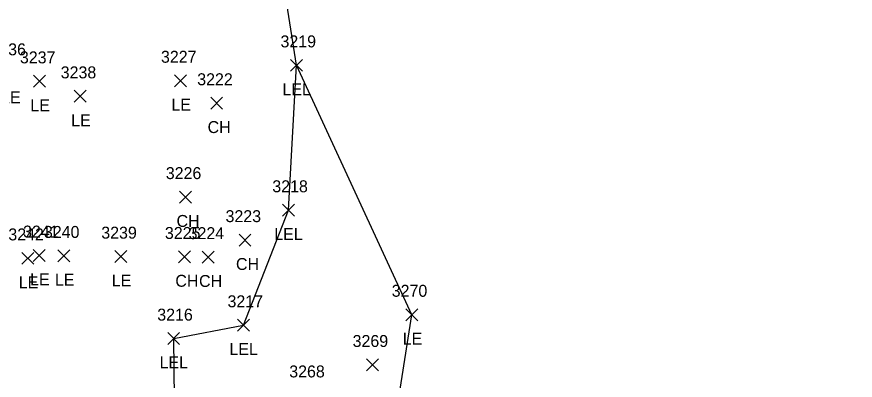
# Model space of a CAD drawing. Extents: x 1461855 to 1464118, y 556196 to 557441.
# Drawn here: x 1462058.2 to 1462198.6, y 556749.9 to 556810.7 of the extents above; entities that cross this region are included whole.
import ezdxf

# ---------------------------------------------------------------- set-up
doc = ezdxf.new("R2010")
doc.units = 0
for name, color, linetype in [('L_A', 7, 'Continuous'), ('L_I', 7, 'Continuous'), ('L_TIC', 7, 'Continuous'), ('LARO', 7, 'Continuous'), ('LSOGP', 7, 'Continuous')]:
    doc.layers.add(name, color=color, linetype=linetype)

msp = doc.modelspace()

# ---------------------------------------------------------------- linework, layer by layer
at = {"layer": 'L_TIC'}
for points in [[(1462104.09, 556801.61), (1462106.09, 556803.61)], [(1462106.09, 556801.61), (1462104.09, 556803.61)], [(1462061.03, 556798.94), (1462063.03, 556800.94)], [(1462063.03, 556798.94), (1462061.03, 556800.94)], [(1462084.64, 556799.04), (1462086.64, 556801.04)], [(1462086.64, 556799.04), (1462084.64, 556801.04)], [(1462067.86, 556796.43), (1462069.86, 556798.43)], [(1462069.86, 556796.43), (1462067.86, 556798.43)], [(1462090.71, 556795.28), (1462092.71, 556797.28)], [(1462092.71, 556795.28), (1462090.71, 556797.28)], [(1462085.5, 556779.58), (1462087.5, 556781.58)], [(1462087.5, 556779.58), (1462085.5, 556781.58)], [(1462102.71, 556777.38), (1462104.71, 556779.38)], [(1462104.71, 556777.38), (1462102.71, 556779.38)], [(1462095.45, 556772.38), (1462097.45, 556774.38)], [(1462097.45, 556772.38), (1462095.45, 556774.38)], [(1462059.09, 556769.33), (1462061.09, 556771.33)], [(1462061.09, 556769.33), (1462059.09, 556771.33)], [(1462060.99, 556769.8), (1462062.99, 556771.8)], [(1462062.99, 556769.8), (1462060.99, 556771.8)], [(1462065.14, 556769.74), (1462067.14, 556771.74)], [(1462067.14, 556769.74), (1462065.14, 556771.74)], [(1462074.66, 556769.62), (1462076.66, 556771.62)], [(1462076.66, 556769.62), (1462074.66, 556771.62)], [(1462085.3, 556769.57), (1462087.3, 556771.57)], [(1462087.3, 556769.57), (1462085.3, 556771.57)], [(1462089.27, 556769.54), (1462091.27, 556771.54)], [(1462091.27, 556769.54), (1462089.27, 556771.54)], [(1462123.36, 556759.9), (1462125.36, 556761.9)], [(1462125.36, 556759.9), (1462123.36, 556761.9)], [(1462095.21, 556758.14), (1462097.21, 556760.14)], [(1462097.21, 556758.14), (1462095.21, 556760.14)], [(1462083.51, 556755.91), (1462085.51, 556757.91)], [(1462085.51, 556755.91), (1462083.51, 556757.91)], [(1462116.77, 556751.5), (1462118.77, 556753.5)], [(1462118.77, 556751.5), (1462116.77, 556753.5)]]:
    msp.add_lwpolyline(points, dxfattribs=at)
at = {"layer": 'LARO'}
msp.add_lwpolyline([(1462079.13, 556665.54), (1462072.73, 556676.8), (1462067.18, 556689.62), (1462065.63, 556712.67), (1462068.76, 556734.79), (1462073.11, 556724.01), (1462080.01, 556724.51), (1462084.7, 556741.7), (1462084.51, 556756.91), (1462096.21, 556759.14), (1462103.71, 556778.38), (1462105.09, 556802.61), (1462102.99, 556815.77)], dxfattribs=at)
at = {"layer": 'LSOGP'}
msp.add_lwpolyline([(1462259.87, 556695.11), (1462162.23, 556679.75), (1462159.53, 556693.31), (1462153.54, 556698.23), (1462157, 556715.52), (1462155.88, 556715.14), (1462153.86, 556716.03), (1462151.52, 556715.94), (1462150.27, 556715.68), (1462142.51, 556708.71), (1462142.29, 556708.49), (1462137.9, 556710.27), (1462131.8, 556715.62), (1462131.08, 556723.64), (1462126.61, 556728.23), (1462120.69, 556737.43), (1462124.36, 556760.9), (1462105.09, 556802.61), (1462102.99, 556815.77)], dxfattribs=at)

# ---------------------------------------------------------------- texts
at = {"layer": 'L_A'}
for s, p in [('LEL', (1462102.72, 556797.61)), ('LE', (1462055.63, 556796.28)), ('LE', (1462060.52, 556794.94)), ('LE', (1462084.13, 556795.04)), ('LE', (1462067.35, 556792.43)), ('CH', (1462090.19, 556791.28)), ('CH', (1462084.99, 556775.58)), ('LEL', (1462101.35, 556773.38)), ('CH', (1462094.94, 556768.38)), ('LE', (1462058.57, 556765.33)), ('LE', (1462060.48, 556765.8)), ('LE', (1462064.63, 556765.74)), ('LE', (1462074.15, 556765.62)), ('CH', (1462084.79, 556765.57)), ('CH', (1462088.76, 556765.54)), ('LE', (1462122.85, 556755.9)), ('LEL', (1462093.85, 556754.14)), ('LEL', (1462082.15, 556751.91))]:
    msp.add_text(s, height=2, dxfattribs=at).set_placement(p)
at = {"layer": 'L_I'}
for s, p in [('3219', (1462102.39, 556805.61)), ('3236', (1462053.83, 556804.28)), ('3237', (1462058.77, 556802.94)), ('3227', (1462082.38, 556803.04)), ('3238', (1462065.6, 556800.43)), ('3222', (1462088.45, 556799.28)), ('3226', (1462083.19, 556783.58)), ('3218', (1462101.02, 556781.38)), ('3223', (1462093.19, 556776.38)), ('3242', (1462056.83, 556773.33)), ('3241', (1462059.3, 556773.8)), ('3240', (1462062.79, 556773.74)), ('3239', (1462072.39, 556773.62)), ('3225', (1462083.04, 556773.57)), ('3224', (1462087.01, 556773.54)), ('3270', (1462121.01, 556763.9)), ('3217', (1462093.52, 556762.14)), ('3216', (1462081.76, 556759.91)), ('3269', (1462114.46, 556755.5)), ('3268', (1462103.85, 556750.41)), ('3268', (1462103.85, 556750.41))]:
    msp.add_text(s, height=2, dxfattribs=at).set_placement(p)

doc.saveas('drawing.dxf')
